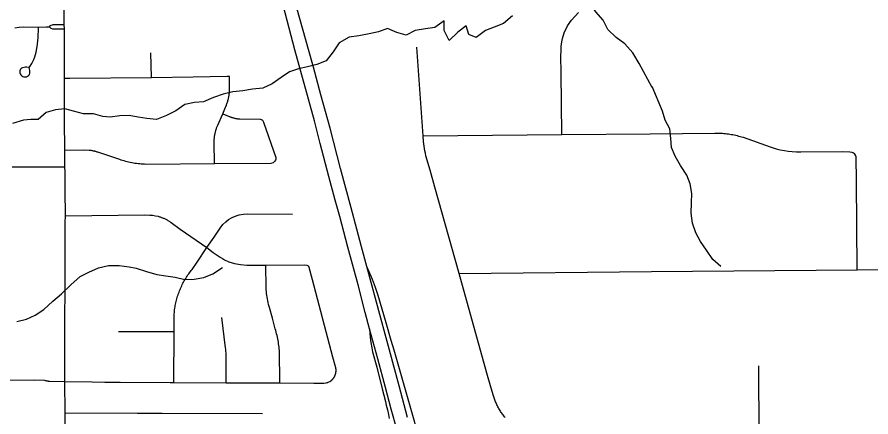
# Model space of a CAD drawing. Extents: x 0 to 34, y 0 to 22.
# Drawn here: x 6.075 to 6.648, y 19.277 to 19.545 of the extents above; entities that cross this region are included whole.
import ezdxf

# ---------------------------------------------------------------- set-up
doc = ezdxf.new("R2010")
doc.units = 0
for name, color, linetype in [('GM_X_City_Street', 7, 'Continuous'), ('GM_X_County_Road', 7, 'Continuous'), ('GM_X_Interchange_Ramps', 7, 'Continuous'), ('GM_X_Interstate_Route', 7, 'Continuous'), ('GM_X_Minor_River', 7, 'Continuous')]:
    doc.layers.add(name, color=color, linetype=linetype)

msp = doc.modelspace()

# ---------------------------------------------------------------- linework, layer by layer
at = {"layer": 'GM_X_City_Street'}
msp.add_line((6.16498, 19.50486), (6.16462, 19.52135), dxfattribs=at)
for points in [[(6.44057, 19.46655), (6.44005, 19.50798), (6.43992, 19.51925), (6.44001, 19.52309), (6.44019, 19.52567), (6.44061, 19.52878), (6.44105, 19.53107), (6.44213, 19.53484), (6.44438, 19.53955), (6.44714, 19.54346), (6.45163, 19.54847)], [(6.07321, 19.5383), (6.07607, 19.53873), (6.0792, 19.53889), (6.08899, 19.53877), (6.0943, 19.53892), (6.09644, 19.53897)], [(6.08275, 19.51158), (6.08135, 19.51179), (6.08039, 19.5117), (6.0795, 19.51158), (6.07842, 19.51143), (6.07776, 19.51114), (6.07748, 19.51091), (6.07707, 19.51041), (6.07663, 19.50943), (6.07654, 19.50853), (6.07665, 19.5077), (6.07681, 19.50725), (6.07725, 19.50656), (6.07788, 19.50602), (6.07865, 19.50558), (6.07915, 19.50538), (6.07974, 19.50529), (6.08093, 19.50536), (6.08174, 19.50575), (6.08234, 19.50626), (6.08297, 19.50699), (6.08321, 19.50781), (6.08329, 19.5085), (6.08318, 19.50947), (6.08305, 19.5105), (6.08292, 19.51155), (6.0835, 19.51251), (6.08459, 19.51429), (6.08597, 19.5169), (6.08661, 19.51864), (6.08752, 19.52199), (6.08836, 19.52713), (6.08876, 19.52994), (6.08885, 19.53116), (6.08899, 19.53877)], [(6.09644, 19.53897), (6.09712, 19.53971), (6.09771, 19.5401), (6.09844, 19.54035), (6.09901, 19.54046), (6.09998, 19.54051), (6.10513, 19.54053), (6.10644, 19.54055)], [(6.09644, 19.53897), (6.09736, 19.53808), (6.0985, 19.53758), (6.10018, 19.53745), (6.10645, 19.53745)], [(6.40242, 19.27648), (6.40196, 19.27704), (6.40151, 19.27761), (6.40107, 19.27819), (6.40064, 19.27877), (6.40022, 19.27937), (6.39981, 19.27996), (6.39942, 19.28057), (6.39903, 19.28118), (6.39865, 19.2818), (6.39829, 19.28243), (6.39793, 19.28306), (6.39759, 19.2837), (6.39726, 19.28434), (6.39694, 19.28499), (6.39663, 19.28564), (6.39633, 19.28631), (6.39604, 19.28697), (6.39577, 19.28764), (6.3955, 19.28832), (6.39526, 19.289), (6.39502, 19.28968), (6.39479, 19.29037), (6.39456, 19.29111), (6.3931, 19.29625), (6.39024, 19.30629), (6.3715, 19.37314), (6.35523, 19.4312), (6.35201, 19.44269), (6.34932, 19.45236), (6.34894, 19.45415), (6.34864, 19.4557), (6.34836, 19.45725), (6.34812, 19.45881), (6.3479, 19.46037), (6.34771, 19.46193), (6.34743, 19.46575), (6.34309, 19.52527)], [(6.10653, 19.50434), (6.11012, 19.50438), (6.16498, 19.50486), (6.19295, 19.50523), (6.21574, 19.50584), (6.21678, 19.50577), (6.21708, 19.50565)], [(6.20718, 19.4471), (6.20708, 19.46124), (6.20717, 19.46371), (6.20721, 19.46421), (6.20726, 19.4647), (6.20733, 19.46519), (6.2074, 19.46569), (6.20747, 19.46617), (6.20756, 19.46666), (6.20766, 19.46715), (6.20776, 19.46764), (6.20788, 19.46812), (6.208, 19.4686), (6.20812, 19.46908), (6.20826, 19.46956), (6.20841, 19.47003), (6.20856, 19.4705), (6.20873, 19.47097), (6.2089, 19.47144), (6.20908, 19.4719), (6.20927, 19.47236), (6.20946, 19.47282), (6.21285, 19.48055), (6.21473, 19.48484), (6.21495, 19.48537), (6.21526, 19.48613), (6.21546, 19.48667), (6.21566, 19.48722), (6.21584, 19.48777), (6.21602, 19.48832), (6.21619, 19.48888), (6.21635, 19.48944), (6.2165, 19.49), (6.21664, 19.49055), (6.21676, 19.4911), (6.21688, 19.49166), (6.21698, 19.49223), (6.21708, 19.49281), (6.21716, 19.49339), (6.21724, 19.49397), (6.21731, 19.49455), (6.21736, 19.49514), (6.2174, 19.49572), (6.21744, 19.49631), (6.21738, 19.50409), (6.2173, 19.50518), (6.21708, 19.50565)], [(6.21285, 19.48055), (6.2167, 19.4789), (6.21708, 19.47873), (6.21747, 19.47858), (6.21786, 19.47843), (6.21825, 19.47829), (6.21864, 19.47815), (6.21904, 19.47803), (6.21944, 19.47791), (6.21984, 19.47779), (6.22024, 19.47768), (6.22065, 19.47758), (6.22105, 19.47749), (6.22146, 19.47741), (6.22187, 19.47732), (6.22228, 19.47725), (6.22269, 19.47719), (6.2231, 19.47713), (6.22352, 19.47708), (6.22393, 19.47704), (6.22435, 19.477), (6.23803, 19.47678), (6.23859, 19.47668), (6.23909, 19.47645), (6.23951, 19.4762), (6.2398, 19.47581), (6.24007, 19.47534), (6.24026, 19.47493), (6.24851, 19.45113), (6.24858, 19.45043), (6.24851, 19.44993), (6.24831, 19.44944), (6.24782, 19.44877)], [(6.34743, 19.46575), (6.44057, 19.46655), (6.49983, 19.46712), (6.54329, 19.46751), (6.54733, 19.46744), (6.54834, 19.46738), (6.54935, 19.4673), (6.55036, 19.46721), (6.55136, 19.4671), (6.55236, 19.46697), (6.55336, 19.46682), (6.55436, 19.46665), (6.55535, 19.46647), (6.55634, 19.46627), (6.55733, 19.46605), (6.55831, 19.46582), (6.55929, 19.46557), (6.56027, 19.4653), (6.56124, 19.46501), (6.56222, 19.4647), (6.58035, 19.45839), (6.58449, 19.45701), (6.58712, 19.45637), (6.59001, 19.45573), (6.59254, 19.4554), (6.59511, 19.4551), (6.59809, 19.45499), (6.60106, 19.45489), (6.6291, 19.45506), (6.63391, 19.45495), (6.63526, 19.45463), (6.63622, 19.45425)], [(6.10676, 19.45615), (6.12026, 19.45625), (6.12303, 19.45613), (6.12348, 19.45608), (6.12393, 19.45602), (6.12438, 19.45596), (6.12483, 19.45589), (6.12527, 19.45581), (6.12571, 19.45572), (6.12616, 19.45562), (6.1266, 19.45552), (6.12704, 19.45541), (6.12748, 19.45529), (6.12791, 19.45516), (6.12835, 19.45503), (6.12878, 19.45489), (6.14341, 19.44995), (6.14443, 19.44962), (6.14546, 19.4493), (6.14649, 19.44901), (6.14752, 19.44873), (6.14857, 19.44846), (6.14962, 19.44822), (6.15068, 19.448), (6.15174, 19.44778), (6.1528, 19.44759), (6.15386, 19.44741), (6.15493, 19.44726), (6.15599, 19.44712), (6.15706, 19.447), (6.15813, 19.44691), (6.1592, 19.44683), (6.16028, 19.44677), (6.16135, 19.44673), (6.20718, 19.4471), (6.2454, 19.44739), (6.24687, 19.44786), (6.24782, 19.44877)], [(6.63888, 19.37575), (6.63845, 19.43513), (6.63829, 19.45153), (6.63802, 19.45234), (6.63728, 19.4534), (6.63622, 19.45425)], [(6.07148, 19.44492), (6.10683, 19.44481)], [(6.10718, 19.41201), (6.16029, 19.41252), (6.1639, 19.41243), (6.16564, 19.4123), (6.16778, 19.41202), (6.16943, 19.41167), (6.16991, 19.41153), (6.17039, 19.41138), (6.17087, 19.41122), (6.17134, 19.41105), (6.17181, 19.41087), (6.17228, 19.41069), (6.17274, 19.41049), (6.1732, 19.41029), (6.17366, 19.41008), (6.17411, 19.40986), (6.17456, 19.40964), (6.17501, 19.40941), (6.17545, 19.40916), (6.17589, 19.40891), (6.17632, 19.40866), (6.17675, 19.4084), (6.17717, 19.40813), (6.17759, 19.40785), (6.1777, 19.40777), (6.17811, 19.40748), (6.18434, 19.40306), (6.20213, 19.39065), (6.20649, 19.38739), (6.21101, 19.38418), (6.21271, 19.3832), (6.2141, 19.38243), (6.217, 19.38113), (6.22063, 19.38001), (6.22465, 19.37916), (6.22903, 19.37872), (6.2418, 19.37891), (6.268, 19.37907), (6.26927, 19.37883), (6.27029, 19.37828)], [(6.18004, 19.2999), (6.18015, 19.33419), (6.18012, 19.34056), (6.18019, 19.34521), (6.18026, 19.34614), (6.18034, 19.34707), (6.18043, 19.348), (6.18054, 19.34892), (6.18067, 19.34985), (6.18082, 19.35077), (6.18098, 19.35169), (6.18116, 19.3526), (6.18135, 19.35351), (6.18156, 19.35442), (6.18178, 19.35533), (6.18202, 19.35623), (6.18228, 19.35712), (6.18255, 19.35802), (6.18284, 19.3589), (6.18314, 19.35978), (6.18346, 19.36066), (6.18379, 19.36153), (6.18414, 19.3624), (6.1845, 19.36325), (6.18488, 19.3641), (6.18527, 19.36495), (6.18568, 19.36579), (6.1861, 19.36662), (6.18654, 19.36744), (6.18699, 19.36826), (6.18745, 19.36907), (6.18793, 19.36986), (6.18843, 19.37066), (6.18893, 19.37144), (6.18945, 19.37221), (6.18999, 19.37297), (6.19053, 19.37373), (6.1911, 19.37448), (6.19167, 19.37521), (6.19225, 19.37594), (6.19571, 19.38078), (6.20213, 19.39065), (6.20699, 19.39768), (6.20932, 19.40096), (6.211, 19.40366), (6.21282, 19.40621), (6.21487, 19.40796), (6.21669, 19.4095), (6.21922, 19.41079), (6.22187, 19.41196), (6.2238, 19.41261), (6.22667, 19.4131), (6.22919, 19.41322), (6.25977, 19.41314)], [(6.25106, 19.29971), (6.25092, 19.32144), (6.25081, 19.32258), (6.25069, 19.32371), (6.25055, 19.32484), (6.25038, 19.32597), (6.2502, 19.3271), (6.25, 19.32822), (6.24978, 19.32934), (6.24953, 19.33046), (6.24927, 19.33157), (6.24899, 19.33267), (6.2487, 19.33377), (6.24838, 19.33487), (6.24804, 19.33596), (6.24613, 19.34315), (6.2442, 19.3504), (6.24366, 19.35247), (6.24338, 19.35368), (6.24312, 19.35491), (6.24287, 19.35614), (6.24265, 19.35737), (6.24245, 19.3586), (6.24228, 19.35984), (6.24212, 19.36108), (6.24199, 19.36233), (6.24188, 19.36357), (6.2418, 19.37891)], [(6.28074, 19.29959), (6.2822, 19.29971), (6.28304, 19.29991), (6.28342, 19.30003), (6.28373, 19.30015), (6.28477, 19.30073), (6.28549, 19.30114), (6.28561, 19.30123), (6.28585, 19.30143), (6.28597, 19.30153), (6.2862, 19.30174), (6.2863, 19.30184), (6.28652, 19.30206), (6.28662, 19.30217), (6.28683, 19.3024), (6.28702, 19.30264), (6.28712, 19.30276), (6.28721, 19.30288), (6.2873, 19.30301), (6.28739, 19.30313), (6.28748, 19.30326), (6.28756, 19.30339), (6.28764, 19.30352), (6.28772, 19.30365), (6.2878, 19.30379), (6.28787, 19.30392), (6.28794, 19.30405), (6.28801, 19.30419), (6.28808, 19.30433), (6.28814, 19.30447), (6.28821, 19.30461), (6.28826, 19.30475), (6.28832, 19.30489), (6.28838, 19.30503), (6.28843, 19.30518), (6.28848, 19.30532), (6.28853, 19.30547), (6.28857, 19.30562), (6.28862, 19.30576), (6.28866, 19.30591), (6.28869, 19.30606), (6.28873, 19.30621), (6.28876, 19.30636), (6.28879, 19.30651), (6.28881, 19.30666), (6.28884, 19.30681), (6.28886, 19.30697), (6.28888, 19.30712), (6.2889, 19.30727), (6.28891, 19.30742), (6.28892, 19.30758), (6.28893, 19.30773), (6.28893, 19.30788), (6.28894, 19.30804), (6.28894, 19.30819), (6.28893, 19.30834), (6.28893, 19.3085), (6.28892, 19.30865), (6.28891, 19.3088), (6.2889, 19.30895), (6.28888, 19.30911), (6.28886, 19.30926), (6.28884, 19.30941), (6.28881, 19.30956), (6.28879, 19.30972), (6.28876, 19.30987), (6.28685, 19.31701), (6.27307, 19.3689), (6.27084, 19.3772), (6.27062, 19.37781), (6.27029, 19.37828)], [(6.3715, 19.37314), (6.50069, 19.37463), (6.63888, 19.37575), (6.70884, 19.37641)], [(6.21511, 19.29983), (6.21505, 19.31985), (6.21499, 19.32072), (6.21491, 19.32159), (6.21482, 19.32246), (6.21471, 19.32333), (6.21217, 19.34376)], [(6.14275, 19.33415), (6.17768, 19.33419), (6.18015, 19.33419)], [(6.57415, 19.16677), (6.57366, 19.21541), (6.57343, 19.23779), (6.57322, 19.25886), (6.57301, 19.27956), (6.57285, 19.29599), (6.57276, 19.31131)], [(6.0691, 19.30149), (6.08616, 19.3019), (6.09319, 19.30152), (6.09349, 19.30143), (6.09379, 19.30135), (6.09409, 19.30127), (6.09439, 19.3012), (6.0947, 19.30114), (6.09501, 19.30108), (6.09531, 19.30102), (6.09562, 19.30097), (6.09593, 19.30093), (6.09623, 19.30089), (6.09654, 19.30086), (6.10688, 19.30062), (6.12513, 19.30036), (6.13367, 19.30024), (6.14405, 19.30017), (6.17759, 19.29999), (6.18004, 19.2999), (6.21511, 19.29983), (6.23141, 19.29986), (6.24031, 19.29977), (6.25106, 19.29971), (6.27408, 19.29955), (6.28074, 19.29959)], [(6.10704, 19.27973), (6.15551, 19.27943), (6.17222, 19.27937), (6.23962, 19.27916)]]:
    msp.add_lwpolyline(points, dxfattribs=at)
at = {"layer": 'GM_X_County_Road'}
msp.add_line((6.10702, 19.40459), (6.10708, 19.40756), dxfattribs=at)
for points in [[(6.10645, 19.53745), (6.10644, 19.54055), (6.10639, 19.55226), (6.10629, 19.56944), (6.10628, 19.57197), (6.10619, 19.58832), (6.10594, 19.60171), (6.10573, 19.6207), (6.10558, 19.64334), (6.10551, 19.65514), (6.10536, 19.67509), (6.10523, 19.70887), (6.10528, 19.71491)], [(6.10707, 19.42914), (6.10695, 19.43866), (6.10691, 19.4415), (6.10683, 19.44481), (6.10676, 19.45615), (6.10673, 19.46131), (6.10667, 19.4708), (6.10653, 19.50434), (6.10646, 19.52189), (6.1065, 19.53124), (6.10645, 19.53745)], [(6.10708, 19.40756), (6.10718, 19.41201), (6.10707, 19.42914)], [(6.10704, 19.27973), (6.10688, 19.30062), (6.10702, 19.40459)], [(6.10646, 19.15972), (6.10656, 19.16601), (6.1066, 19.18017), (6.10673, 19.22526), (6.10704, 19.27973)]]:
    msp.add_lwpolyline(points, dxfattribs=at)
at = {"layer": 'GM_X_Interchange_Ramps'}
for points in [[(6.34482, 19.26276), (6.33906, 19.28255), (6.32784, 19.3217), (6.32594, 19.32817), (6.32256, 19.34005), (6.3173, 19.35848), (6.31545, 19.36385), (6.31345, 19.36922), (6.3096, 19.37794)], [(6.31145, 19.33607), (6.31177, 19.33033), (6.31221, 19.32697), (6.31285, 19.32333), (6.31349, 19.32065), (6.31629, 19.31028), (6.31991, 19.29583), (6.3221, 19.28721), (6.32268, 19.28485), (6.32343, 19.28157), (6.32408, 19.2784), (6.32455, 19.27575)]]:
    msp.add_lwpolyline(points, dxfattribs=at)
at = {"layer": 'GM_X_Interstate_Route'}
for points in [[(6.2613, 19.52354), (6.25226, 19.55803)], [(6.27031, 19.52373), (6.26078, 19.55807)], [(6.3297, 19.26864), (6.32603, 19.2822), (6.32223, 19.29659), (6.31704, 19.3159), (6.31145, 19.33607), (6.30853, 19.3471), (6.30368, 19.36571), (6.2969, 19.39083), (6.29144, 19.41145), (6.28839, 19.42245), (6.28417, 19.43843), (6.27836, 19.46058), (6.27435, 19.47587), (6.2613, 19.52354)], [(6.33699, 19.2766), (6.33124, 19.29766), (6.3096, 19.37794), (6.30603, 19.39114), (6.30283, 19.40309), (6.29899, 19.4174), (6.29201, 19.44371), (6.28486, 19.47084), (6.2788, 19.49315), (6.27376, 19.51173), (6.27031, 19.52373)]]:
    msp.add_lwpolyline(points, dxfattribs=at)
at = {"layer": 'GM_X_Minor_River'}
for points in [[(6.50112, 19.49819), (6.49242, 19.51433), (6.48814, 19.52147), (6.48293, 19.52745), (6.47699, 19.53171), (6.47141, 19.53711), (6.46827, 19.54332), (6.46344, 19.54893), (6.45936, 19.55512), (6.45414, 19.56148), (6.44801, 19.56593)], [(6.40743, 19.54626), (6.40138, 19.54113), (6.39513, 19.53866), (6.38926, 19.53637), (6.38302, 19.53181), (6.3781, 19.53371), (6.3762, 19.53959), (6.37071, 19.53541), (6.36485, 19.52971), (6.36143, 19.53635), (6.36143, 19.54299), (6.35518, 19.53843), (6.34894, 19.53748), (6.34212, 19.53633), (6.33607, 19.53329), (6.32963, 19.53499), (6.32338, 19.53783), (6.31732, 19.53555), (6.31107, 19.53421), (6.30426, 19.53288), (6.29782, 19.53193), (6.29101, 19.52812), (6.28704, 19.52205), (6.28231, 19.51616), (6.27607, 19.51368), (6.26982, 19.51197), (6.26376, 19.51064), (6.2577, 19.50873), (6.25203, 19.50493), (6.24597, 19.50056), (6.23973, 19.49771), (6.23272, 19.49694), (6.22629, 19.49599), (6.21966, 19.49522), (6.21303, 19.4937), (6.2066, 19.49141), (6.19998, 19.48856), (6.19392, 19.48798), (6.18729, 19.48684), (6.18124, 19.48247), (6.17499, 19.47943), (6.16837, 19.47676), (6.16193, 19.47732), (6.15606, 19.47827), (6.15, 19.4794), (6.14375, 19.47921), (6.13731, 19.47825), (6.1322, 19.47863), (6.12595, 19.48052), (6.11933, 19.48051), (6.1127, 19.48221), (6.10683, 19.48373), (6.10058, 19.48315), (6.09433, 19.48125), (6.08885, 19.47669), (6.08392, 19.47668), (6.079, 19.47611), (6.07162, 19.47401)], [(6.5474, 19.37792), (6.54184, 19.38257), (6.53775, 19.38895), (6.53368, 19.39476), (6.53055, 19.40058), (6.52836, 19.407), (6.52748, 19.41381), (6.52755, 19.42064), (6.52782, 19.42691), (6.52676, 19.43353), (6.52457, 19.43919), (6.5203, 19.44575), (6.5166, 19.45195), (6.51422, 19.45779), (6.51374, 19.46385), (6.51305, 19.47048), (6.50993, 19.47631), (6.50812, 19.48216), (6.50112, 19.49887)], [(6.07463, 19.34087), (6.08102, 19.34254), (6.08682, 19.34514), (6.09259, 19.34907), (6.09871, 19.35453), (6.10446, 19.35959), (6.11075, 19.36562), (6.11705, 19.37127), (6.12285, 19.37406), (6.1294, 19.37706), (6.13617, 19.37854), (6.14317, 19.37852), (6.14999, 19.37772), (6.15474, 19.37689), (6.1616, 19.37458), (6.16846, 19.37246), (6.17453, 19.37165), (6.18098, 19.37066), (6.18744, 19.36929), (6.19368, 19.36944), (6.20009, 19.37053), (6.20627, 19.37295), (6.2126, 19.37728)]]:
    msp.add_lwpolyline(points, dxfattribs=at)

doc.saveas('drawing.dxf')
